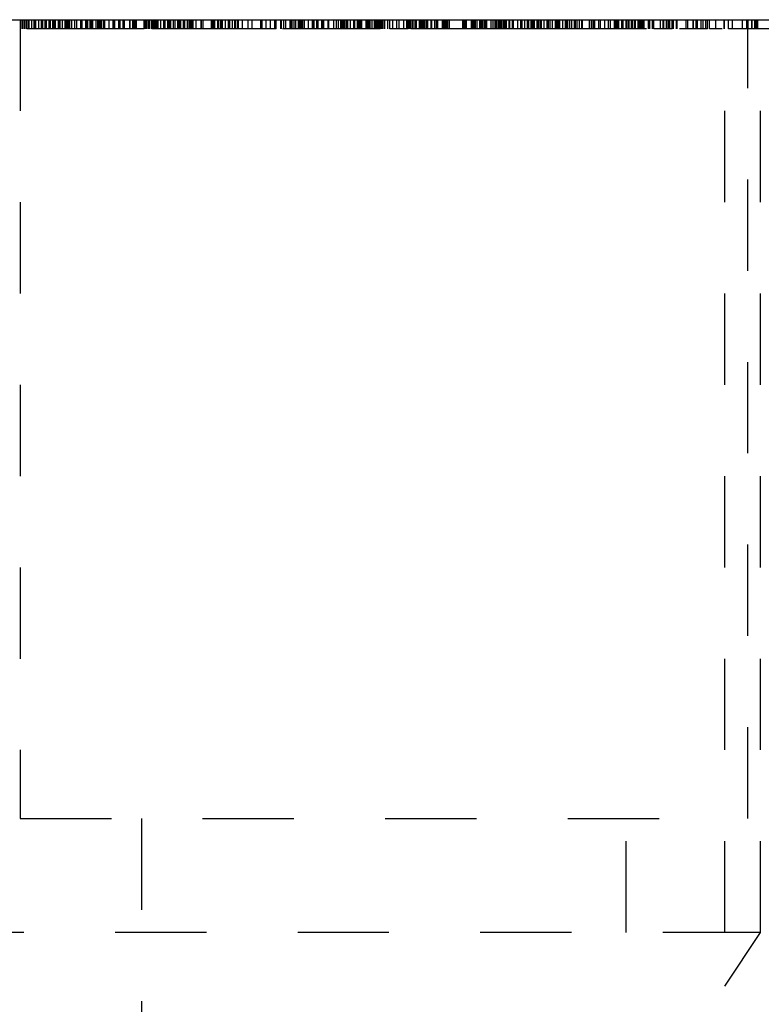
# Model space of a CAD drawing. Header units: inches. Extents: x 1802 to 2468, y -253 to -72.
# Tile 548 of 570: x 2440.869 to 2441.681, y -197.753 to -196.674. Entities that reach past the tile are written whole.
import ezdxf

# ---------------------------------------------------------------- set-up
doc = ezdxf.new("R2010")
doc.units = ezdxf.units.IN
doc.header["$LTSCALE"] = 0.5
doc.header["$MEASUREMENT"] = 0
doc.linetypes.add('HIDDEN', pattern=[0.225, 0.15, -0.075])
doc.layers.add('SID-M-H', color=4, linetype='HIDDEN')
doc.layers.add('SID-M-S', color=105, linetype='Continuous')

msp = doc.modelspace()

# ---------------------------------------------------------------- linework, layer by layer
at = {"layer": 'SID-M-H'}
for p, q in [((2440.86904, -196.67428), (2440.86904, -197.54928)), ((2440.86953, -196.68428), (2440.86953, -196.67428)), ((2440.87142, -196.68428), (2440.87142, -196.67428)), ((2440.8726, -196.68428), (2440.8726, -196.67428)), ((2440.87414, -196.68428), (2440.87414, -196.67428)), ((2440.8759, -196.68428), (2440.8759, -196.67428)), ((2440.87789, -196.68428), (2440.87789, -196.67428)), ((2440.87832, -196.68428), (2440.87832, -196.67428)), ((2440.87876, -196.68428), (2440.87876, -196.67428)), ((2440.87909, -196.68428), (2440.87909, -196.67428)), ((2440.88183, -196.68428), (2440.88183, -196.67428)), ((2440.88433, -196.68428), (2440.88433, -196.67428)), ((2440.88491, -196.68428), (2440.88491, -196.67428)), ((2440.88645, -196.68428), (2440.88645, -196.67428)), ((2440.88953, -196.68428), (2440.88953, -196.67428)), ((2440.8926, -196.68428), (2440.8926, -196.67428)), ((2440.89414, -196.68428), (2440.89414, -196.67428)), ((2440.89659, -196.68428), (2440.89659, -196.67428)), ((2440.89722, -196.68428), (2440.89722, -196.67428)), ((2440.89753, -196.68428), (2440.89753, -196.67428)), ((2440.89784, -196.68428), (2440.89784, -196.67428)), ((2440.90085, -196.68428), (2440.90085, -196.67428)), ((2440.90133, -196.68428), (2440.90133, -196.67428)), ((2440.90183, -196.68428), (2440.90183, -196.67428)), ((2440.90219, -196.68428), (2440.90219, -196.67428)), ((2440.90491, -196.68428), (2440.90491, -196.67428)), ((2440.90645, -196.68428), (2440.90645, -196.67428)), ((2440.90799, -196.68428), (2440.90799, -196.67428)), ((2440.91107, -196.68428), (2440.91107, -196.67428)), ((2440.9126, -196.68428), (2440.9126, -196.67428)), ((2440.91282, -196.68428), (2440.91282, -196.67428)), ((2440.91568, -196.68428), (2440.91568, -196.67428)), ((2440.91859, -196.68428), (2440.91859, -196.67428)), ((2440.91876, -196.68428), (2440.91876, -196.67428)), ((2440.91948, -196.68428), (2440.91948, -196.67428)), ((2440.92003, -196.68428), (2440.92003, -196.67428)), ((2440.92014, -196.68428), (2440.92014, -196.67428)), ((2440.92051, -196.68428), (2440.92051, -196.67428)), ((2440.92058, -196.68428), (2440.92058, -196.67428)), ((2440.92183, -196.68428), (2440.92183, -196.67428)), ((2440.92251, -196.68428), (2440.92251, -196.67428)), ((2440.92294, -196.68428), (2440.92294, -196.67428)), ((2440.92334, -196.68428), (2440.92334, -196.67428)), ((2440.92371, -196.68428), (2440.92371, -196.67428)), ((2440.92568, -196.68428), (2440.92568, -196.67428)), ((2440.92895, -196.68428), (2440.92895, -196.67428)), ((2440.93121, -196.68428), (2440.93121, -196.67428)), ((2440.93568, -196.68428), (2440.93568, -196.67428)), ((2440.93722, -196.68428), (2440.93722, -196.67428)), ((2440.94107, -196.68428), (2440.94107, -196.67428)), ((2440.94159, -196.68428), (2440.94159, -196.67428)), ((2440.94183, -196.68428), (2440.94183, -196.67428)), ((2440.94203, -196.68428), (2440.94203, -196.67428)), ((2440.94215, -196.68428), (2440.94215, -196.67428)), ((2440.94337, -196.68428), (2440.94337, -196.67428)), ((2440.9434, -196.68428), (2440.9434, -196.67428)), ((2440.94595, -196.68428), (2440.94595, -196.67428)), ((2440.94645, -196.68428), (2440.94645, -196.67428)), ((2440.94799, -196.68428), (2440.94799, -196.67428)), ((2440.94888, -196.68428), (2440.94888, -196.67428)), ((2440.95239, -196.68428), (2440.95239, -196.67428)), ((2440.95414, -196.68428), (2440.95414, -196.67428)), ((2440.95568, -196.68428), (2440.95568, -196.67428)), ((2440.9558, -196.68428), (2440.9558, -196.67428)), ((2440.95722, -196.68428), (2440.95722, -196.67428)), ((2440.95808, -196.68428), (2440.95808, -196.67428)), ((2440.9603, -196.68428), (2440.9603, -196.67428)), ((2440.96156, -196.68428), (2440.96156, -196.67428)), ((2440.96183, -196.68428), (2440.96183, -196.67428)), ((2440.96645, -196.68428), (2440.96645, -196.67428)), ((2440.97107, -196.68428), (2440.97107, -196.67428)), ((2440.97142, -196.68428), (2440.97142, -196.67428)), ((2440.9726, -196.68428), (2440.9726, -196.67428)), ((2440.97296, -196.68428), (2440.97296, -196.67428)), ((2440.97722, -196.68428), (2440.97722, -196.67428)), ((2440.97876, -196.68428), (2440.97876, -196.67428)), ((2440.98183, -196.68428), (2440.98183, -196.67428)), ((2440.98337, -196.68428), (2440.98337, -196.67428)), ((2440.98937, -196.68428), (2440.98937, -196.67428)), ((2440.98953, -196.68428), (2440.98953, -196.67428)), ((2440.9926, -196.68428), (2440.9926, -196.67428)), ((2440.99376, -196.68428), (2440.99376, -196.67428)), ((2440.99414, -196.68428), (2440.99414, -196.67428)), ((2440.9953, -196.68428), (2440.9953, -196.67428)), ((2440.99628, -196.68428), (2440.99628, -196.67428)), ((2440.99645, -196.68428), (2440.99645, -196.67428)), ((2441.00491, -196.68428), (2441.00491, -196.67428)), ((2441.00645, -196.68428), (2441.00645, -196.67428)), ((2441.00732, -196.68428), (2441.00732, -196.67428)), ((2441.00756, -196.68428), (2441.00756, -196.67428)), ((2441.00792, -196.68428), (2441.00792, -196.67428)), ((2441.00953, -196.68428), (2441.00953, -196.67428)), ((2441.01008, -196.68428), (2441.01008, -196.67428)), ((2441.01102, -196.68428), (2441.01102, -196.67428)), ((2441.0132, -196.68428), (2441.0132, -196.67428)), ((2441.01332, -196.68428), (2441.01332, -196.67428)), ((2441.01376, -196.68428), (2441.01376, -196.67428)), ((2441.01393, -196.68428), (2441.01393, -196.67428)), ((2441.01402, -196.68428), (2441.01402, -196.67428)), ((2441.01568, -196.68428), (2441.01568, -196.67428)), ((2441.01645, -196.68428), (2441.01645, -196.67428)), ((2441.01722, -196.68428), (2441.01722, -196.67428)), ((2441.01876, -196.68428), (2441.01876, -196.67428)), ((2441.0203, -196.68428), (2441.0203, -196.67428)), ((2441.02337, -196.68428), (2441.02337, -196.67428)), ((2441.02645, -196.68428), (2441.02645, -196.67428)), ((2441.02759, -196.68428), (2441.02759, -196.67428)), ((2441.02799, -196.68428), (2441.02799, -196.67428)), ((2441.03095, -196.68428), (2441.03095, -196.67428)), ((2441.03138, -196.68428), (2441.03138, -196.67428)), ((2441.03183, -196.68428), (2441.03183, -196.67428)), ((2441.03294, -196.68428), (2441.03294, -196.67428)), ((2441.03414, -196.68428), (2441.03414, -196.67428)), ((2441.03722, -196.68428), (2441.03722, -196.67428)), ((2441.03876, -196.68428), (2441.03876, -196.67428)), ((2441.04183, -196.68428), (2441.04183, -196.67428)), ((2441.04337, -196.68428), (2441.04337, -196.67428)), ((2441.04491, -196.68428), (2441.04491, -196.67428)), ((2441.04506, -196.68428), (2441.04506, -196.67428)), ((2441.04799, -196.68428), (2441.04799, -196.67428)), ((2441.04953, -196.68428), (2441.04953, -196.67428)), ((2441.0526, -196.68428), (2441.0526, -196.67428)), ((2441.05414, -196.68428), (2441.05414, -196.67428)), ((2441.05459, -196.68428), (2441.05459, -196.67428)), ((2441.05568, -196.68428), (2441.05568, -196.67428)), ((2441.0558, -196.68428), (2441.0558, -196.67428)), ((2441.05616, -196.68428), (2441.05616, -196.67428)), ((2441.05772, -196.68428), (2441.05772, -196.67428)), ((2441.05876, -196.68428), (2441.05876, -196.67428)), ((2441.06183, -196.68428), (2441.06183, -196.67428)), ((2441.06722, -196.68428), (2441.06722, -196.67428)), ((2441.06794, -196.68428), (2441.06794, -196.67428)), ((2441.06948, -196.68428), (2441.06948, -196.67428)), ((2441.06953, -196.68428), (2441.06953, -196.67428)), ((2441.07876, -196.68428), (2441.07876, -196.67428)), ((2441.07953, -196.68428), (2441.07953, -196.67428)), ((2441.08006, -196.68428), (2441.08006, -196.67428)), ((2441.08049, -196.68428), (2441.08049, -196.67428)), ((2441.08191, -196.68428), (2441.08191, -196.67428)), ((2441.08195, -196.68428), (2441.08195, -196.67428)), ((2441.08232, -196.68428), (2441.08232, -196.67428)), ((2441.08568, -196.68428), (2441.08568, -196.67428)), ((2441.08621, -196.68428), (2441.08621, -196.67428)), ((2441.08645, -196.68428), (2441.08645, -196.67428)), ((2441.08664, -196.68428), (2441.08664, -196.67428)), ((2441.08876, -196.68428), (2441.08876, -196.67428)), ((2441.08937, -196.68428), (2441.08937, -196.67428)), ((2441.09082, -196.68428), (2441.09082, -196.67428)), ((2441.09414, -196.68428), (2441.09414, -196.67428)), ((2441.09722, -196.68428), (2441.09722, -196.67428)), ((2441.09876, -196.68428), (2441.09876, -196.67428)), ((2441.10183, -196.68428), (2441.10183, -196.67428)), ((2441.10423, -196.68428), (2441.10423, -196.67428)), ((2441.10491, -196.68428), (2441.10491, -196.67428)), ((2441.10722, -196.68428), (2441.10722, -196.67428)), ((2441.10732, -196.68428), (2441.10732, -196.67428)), ((2441.10775, -196.68428), (2441.10775, -196.67428)), ((2441.10799, -196.68428), (2441.10799, -196.67428)), ((2441.10806, -196.68428), (2441.10806, -196.67428)), ((2441.10818, -196.68428), (2441.10818, -196.67428)), ((2441.1126, -196.68428), (2441.1126, -196.67428)), ((2441.11876, -196.68428), (2441.11876, -196.67428)), ((2441.12337, -196.68428), (2441.12337, -196.67428)), ((2441.1326, -196.68428), (2441.1326, -196.67428)), ((2441.13414, -196.68428), (2441.13414, -196.67428)), ((2441.13876, -196.68428), (2441.13876, -196.67428)), ((2441.14337, -196.68428), (2441.14337, -196.67428)), ((2441.14811, -196.68428), (2441.14811, -196.67428)), ((2441.14847, -196.68428), (2441.14847, -196.67428)), ((2441.14953, -196.68428), (2441.14953, -196.67428)), ((2441.15471, -196.68428), (2441.15471, -196.67428)), ((2441.1553, -196.68428), (2441.1553, -196.67428)), ((2441.15784, -196.68428), (2441.15784, -196.67428)), ((2441.1603, -196.68428), (2441.1603, -196.67428)), ((2441.16491, -196.68428), (2441.16491, -196.67428)), ((2441.16645, -196.68428), (2441.16645, -196.67428)), ((2441.16799, -196.68428), (2441.16799, -196.67428)), ((2441.17025, -196.68428), (2441.17025, -196.67428)), ((2441.17107, -196.68428), (2441.17107, -196.67428)), ((2441.17414, -196.68428), (2441.17414, -196.67428)), ((2441.17421, -196.68428), (2441.17421, -196.67428)), ((2441.17568, -196.68428), (2441.17568, -196.67428)), ((2441.17722, -196.68428), (2441.17722, -196.67428)), ((2441.17876, -196.68428), (2441.17876, -196.67428)), ((2441.18046, -196.68428), (2441.18046, -196.67428)), ((2441.18491, -196.68428), (2441.18491, -196.67428)), ((2441.18937, -196.68428), (2441.18937, -196.67428)), ((2441.18953, -196.68428), (2441.18953, -196.67428)), ((2441.19107, -196.68428), (2441.19107, -196.67428)), ((2441.19414, -196.68428), (2441.19414, -196.67428)), ((2441.19568, -196.68428), (2441.19568, -196.67428)), ((2441.19965, -196.68428), (2441.19965, -196.67428)), ((2441.20032, -196.68428), (2441.20032, -196.67428)), ((2441.20051, -196.68428), (2441.20051, -196.67428)), ((2441.20063, -196.68428), (2441.20063, -196.67428)), ((2441.20078, -196.68428), (2441.20078, -196.67428)), ((2441.20183, -196.68428), (2441.20183, -196.67428)), ((2441.20645, -196.68428), (2441.20645, -196.67428)), ((2441.20732, -196.68428), (2441.20732, -196.67428)), ((2441.2126, -196.68428), (2441.2126, -196.67428)), ((2441.21568, -196.68428), (2441.21568, -196.67428)), ((2441.21784, -196.68428), (2441.21784, -196.67428)), ((2441.2203, -196.68428), (2441.2203, -196.67428)), ((2441.22167, -196.68428), (2441.22167, -196.67428)), ((2441.22337, -196.68428), (2441.22337, -196.67428)), ((2441.22491, -196.68428), (2441.22491, -196.67428)), ((2441.22645, -196.68428), (2441.22645, -196.67428)), ((2441.22799, -196.68428), (2441.22799, -196.67428)), ((2441.23107, -196.68428), (2441.23107, -196.67428)), ((2441.23467, -196.68428), (2441.23467, -196.67428)), ((2441.23568, -196.68428), (2441.23568, -196.67428)), ((2441.23859, -196.68428), (2441.23859, -196.67428)), ((2441.23876, -196.68428), (2441.23876, -196.67428)), ((2441.23948, -196.68428), (2441.23948, -196.67428)), ((2441.24003, -196.68428), (2441.24003, -196.67428)), ((2441.2403, -196.68428), (2441.2403, -196.67428)), ((2441.24058, -196.68428), (2441.24058, -196.67428)), ((2441.24183, -196.68428), (2441.24183, -196.67428)), ((2441.24322, -196.68428), (2441.24322, -196.67428)), ((2441.24799, -196.68428), (2441.24799, -196.67428)), ((2441.24953, -196.68428), (2441.24953, -196.67428)), ((2441.25121, -196.68428), (2441.25121, -196.67428)), ((2441.2526, -196.68428), (2441.2526, -196.67428)), ((2441.25455, -196.68428), (2441.25455, -196.67428)), ((2441.25722, -196.68428), (2441.25722, -196.67428)), ((2441.25784, -196.68428), (2441.25784, -196.67428)), ((2441.25876, -196.68428), (2441.25876, -196.67428)), ((2441.2603, -196.68428), (2441.2603, -196.67428)), ((2441.26102, -196.68428), (2441.26102, -196.67428)), ((2441.26116, -196.68428), (2441.26116, -196.67428)), ((2441.26183, -196.68428), (2441.26183, -196.67428)), ((2441.2627, -196.68428), (2441.2627, -196.67428)), ((2441.26337, -196.68428), (2441.26337, -196.67428)), ((2441.2634, -196.68428), (2441.2634, -196.67428)), ((2441.2646, -196.68428), (2441.2646, -196.67428)), ((2441.26522, -196.68428), (2441.26522, -196.67428)), ((2441.26645, -196.68428), (2441.26645, -196.67428)), ((2441.26674, -196.68428), (2441.26674, -196.67428)), ((2441.26869, -196.68428), (2441.26869, -196.67428)), ((2441.27183, -196.68428), (2441.27183, -196.67428)), ((2441.27414, -196.68428), (2441.27414, -196.67428)), ((2441.27722, -196.68428), (2441.27722, -196.67428)), ((2441.28183, -196.68428), (2441.28183, -196.67428)), ((2441.28414, -196.68428), (2441.28414, -196.67428)), ((2441.28953, -196.68428), (2441.28953, -196.67428)), ((2441.2926, -196.68428), (2441.2926, -196.67428)), ((2441.29414, -196.68428), (2441.29414, -196.67428)), ((2441.29568, -196.68428), (2441.29568, -196.67428)), ((2441.29722, -196.68428), (2441.29722, -196.67428)), ((2441.29876, -196.68428), (2441.29876, -196.67428)), ((2441.29948, -196.68428), (2441.29948, -196.67428)), ((2441.29953, -196.68428), (2441.29953, -196.67428)), ((2441.30183, -196.68428), (2441.30183, -196.67428)), ((2441.30337, -196.68428), (2441.30337, -196.67428)), ((2441.30645, -196.68428), (2441.30645, -196.67428)), ((2441.30799, -196.68428), (2441.30799, -196.67428)), ((2441.30953, -196.68428), (2441.30953, -196.67428)), ((2441.31107, -196.68428), (2441.31107, -196.67428)), ((2441.31217, -196.68428), (2441.31217, -196.67428)), ((2441.31253, -196.68428), (2441.31253, -196.67428)), ((2441.31277, -196.68428), (2441.31277, -196.67428)), ((2441.3147, -196.68428), (2441.3147, -196.67428)), ((2441.31563, -196.68428), (2441.31563, -196.67428)), ((2441.31942, -196.68428), (2441.31942, -196.67428)), ((2441.31998, -196.68428), (2441.31998, -196.67428)), ((2441.32006, -196.68428), (2441.32006, -196.67428)), ((2441.32022, -196.68428), (2441.32022, -196.67428)), ((2441.32337, -196.68428), (2441.32337, -196.67428)), ((2441.32532, -196.68428), (2441.32532, -196.67428)), ((2441.32645, -196.68428), (2441.32645, -196.67428)), ((2441.33179, -196.68428), (2441.33179, -196.67428)), ((2441.33263, -196.68428), (2441.33263, -196.67428)), ((2441.33282, -196.68428), (2441.33282, -196.67428)), ((2441.33294, -196.68428), (2441.33294, -196.67428)), ((2441.33308, -196.68428), (2441.33308, -196.67428)), ((2441.3345, -196.68428), (2441.3345, -196.67428)), ((2441.33537, -196.68428), (2441.33537, -196.67428)), ((2441.33599, -196.68428), (2441.33599, -196.67428)), ((2441.33751, -196.68428), (2441.33751, -196.67428)), ((2441.33945, -196.68428), (2441.33945, -196.67428)), ((2441.35397, -196.68428), (2441.35397, -196.67428)), ((2441.3553, -196.68428), (2441.3553, -196.67428)), ((2441.35683, -196.68428), (2441.35683, -196.67428)), ((2441.35722, -196.68428), (2441.35722, -196.67428)), ((2441.35799, -196.68428), (2441.35799, -196.67428)), ((2441.36337, -196.68428), (2441.36337, -196.67428)), ((2441.36484, -196.68428), (2441.36484, -196.67428)), ((2441.36491, -196.68428), (2441.36491, -196.67428)), ((2441.36645, -196.68428), (2441.36645, -196.67428)), ((2441.36698, -196.68428), (2441.36698, -196.67428)), ((2441.36799, -196.68428), (2441.36799, -196.67428)), ((2441.36953, -196.68428), (2441.36953, -196.67428)), ((2441.3726, -196.68428), (2441.3726, -196.67428)), ((2441.37414, -196.68428), (2441.37414, -196.67428)), ((2441.37568, -196.68428), (2441.37568, -196.67428)), ((2441.37722, -196.68428), (2441.37722, -196.67428)), ((2441.37876, -196.68428), (2441.37876, -196.67428)), ((2441.37911, -196.68428), (2441.37911, -196.67428)), ((2441.3803, -196.68428), (2441.3803, -196.67428)), ((2441.38491, -196.68428), (2441.38491, -196.67428)), ((2441.38508, -196.68428), (2441.38508, -196.67428)), ((2441.38707, -196.68428), (2441.38707, -196.67428)), ((2441.38953, -196.68428), (2441.38953, -196.67428)), ((2441.3903, -196.68428), (2441.3903, -196.67428)), ((2441.39107, -196.68428), (2441.39107, -196.67428)), ((2441.39292, -196.68428), (2441.39292, -196.67428)), ((2441.39337, -196.68428), (2441.39337, -196.67428)), ((2441.39448, -196.68428), (2441.39448, -196.67428)), ((2441.39568, -196.68428), (2441.39568, -196.67428)), ((2441.39706, -196.68428), (2441.39706, -196.67428)), ((2441.39876, -196.68428), (2441.39876, -196.67428)), ((2441.4003, -196.68428), (2441.4003, -196.67428)), ((2441.40183, -196.68428), (2441.40183, -196.67428)), ((2441.40494, -196.68428), (2441.40494, -196.67428)), ((2441.40513, -196.68428), (2441.40513, -196.67428)), ((2441.40525, -196.68428), (2441.40525, -196.67428)), ((2441.40539, -196.68428), (2441.40539, -196.67428)), ((2441.40859, -196.68428), (2441.40859, -196.67428)), ((2441.40953, -196.68428), (2441.40953, -196.67428)), ((2441.41414, -196.68428), (2441.41414, -196.67428)), ((2441.41757, -196.68428), (2441.41757, -196.67428)), ((2441.419, -196.68428), (2441.419, -196.67428)), ((2441.42183, -196.68428), (2441.42183, -196.67428)), ((2441.42491, -196.68428), (2441.42491, -196.67428)), ((2441.42527, -196.68428), (2441.42527, -196.67428)), ((2441.42551, -196.68428), (2441.42551, -196.67428)), ((2441.42563, -196.68428), (2441.42563, -196.67428)), ((2441.42607, -196.68428), (2441.42607, -196.67428)), ((2441.42623, -196.68428), (2441.42623, -196.67428)), ((2441.42628, -196.68428), (2441.42628, -196.67428)), ((2441.42633, -196.68428), (2441.42633, -196.67428)), ((2441.42876, -196.68428), (2441.42876, -196.67428)), ((2441.42948, -196.68428), (2441.42948, -196.67428)), ((2441.42953, -196.68428), (2441.42953, -196.67428)), ((2441.42965, -196.68428), (2441.42965, -196.67428)), ((2441.43001, -196.68428), (2441.43001, -196.67428)), ((2441.43102, -196.68428), (2441.43102, -196.67428)), ((2441.4326, -196.68428), (2441.4326, -196.67428)), ((2441.43525, -196.68428), (2441.43525, -196.67428)), ((2441.43568, -196.68428), (2441.43568, -196.67428)), ((2441.43722, -196.68428), (2441.43722, -196.67428)), ((2441.43893, -196.68428), (2441.43893, -196.67428)), ((2441.43929, -196.68428), (2441.43929, -196.67428)), ((2441.4403, -196.68428), (2441.4403, -196.67428)), ((2441.44325, -196.68428), (2441.44325, -196.67428)), ((2441.44645, -196.68428), (2441.44645, -196.67428)), ((2441.44662, -196.68428), (2441.44662, -196.67428)), ((2441.44765, -196.68428), (2441.44765, -196.67428)), ((2441.44799, -196.68428), (2441.44799, -196.67428)), ((2441.44953, -196.68428), (2441.44953, -196.67428)), ((2441.45236, -196.68428), (2441.45236, -196.67428)), ((2441.45568, -196.68428), (2441.45568, -196.67428)), ((2441.45575, -196.68428), (2441.45575, -196.67428)), ((2441.45722, -196.68428), (2441.45722, -196.67428)), ((2441.45736, -196.68428), (2441.45736, -196.67428)), ((2441.45782, -196.68428), (2441.45782, -196.67428)), ((2441.45818, -196.68428), (2441.45818, -196.67428)), ((2441.45876, -196.68428), (2441.45876, -196.67428)), ((2441.46008, -196.68428), (2441.46008, -196.67428)), ((2441.4603, -196.68428), (2441.4603, -196.67428)), ((2441.46337, -196.68428), (2441.46337, -196.67428)), ((2441.46645, -196.68428), (2441.46645, -196.67428)), ((2441.46799, -196.68428), (2441.46799, -196.67428)), ((2441.46914, -196.68428), (2441.46914, -196.67428)), ((2441.47107, -196.68428), (2441.47107, -196.67428)), ((2441.47358, -196.68428), (2441.47358, -196.67428)), ((2441.47645, -196.68428), (2441.47645, -196.67428)), ((2441.47698, -196.68428), (2441.47698, -196.67428)), ((2441.47722, -196.68428), (2441.47722, -196.67428)), ((2441.47741, -196.68428), (2441.47741, -196.67428)), ((2441.47936, -196.68428), (2441.47936, -196.67428)), ((2441.48183, -196.68428), (2441.48183, -196.67428)), ((2441.48424, -196.68428), (2441.48424, -196.67428)), ((2441.48491, -196.68428), (2441.48491, -196.67428)), ((2441.4926, -196.68428), (2441.4926, -196.67428)), ((2441.49494, -196.68428), (2441.49494, -196.67428)), ((2441.49568, -196.68428), (2441.49568, -196.67428)), ((2441.49734, -196.68428), (2441.49734, -196.67428)), ((2441.4977, -196.68428), (2441.4977, -196.67428)), ((2441.49876, -196.68428), (2441.49876, -196.67428)), ((2441.50292, -196.68428), (2441.50292, -196.67428)), ((2441.50491, -196.68428), (2441.50491, -196.67428)), ((2441.50953, -196.68428), (2441.50953, -196.67428)), ((2441.51349, -196.68428), (2441.51349, -196.67428)), ((2441.51568, -196.68428), (2441.51568, -196.67428)), ((2441.5203, -196.68428), (2441.5203, -196.67428)), ((2441.52042, -196.68428), (2441.52042, -196.67428)), ((2441.52097, -196.68428), (2441.52097, -196.67428)), ((2441.52183, -196.68428), (2441.52183, -196.67428)), ((2441.52186, -196.68428), (2441.52186, -196.67428)), ((2441.52195, -196.68428), (2441.52195, -196.67428)), ((2441.52232, -196.68428), (2441.52232, -196.67428)), ((2441.52345, -196.68428), (2441.52345, -196.67428)), ((2441.52376, -196.68428), (2441.52376, -196.67428)), ((2441.52491, -196.68428), (2441.52491, -196.67428)), ((2441.52799, -196.68428), (2441.52799, -196.67428)), ((2441.52953, -196.68428), (2441.52953, -196.67428)), ((2441.52955, -196.68428), (2441.52955, -196.67428)), ((2441.53294, -196.68428), (2441.53294, -196.67428)), ((2441.53414, -196.68428), (2441.53414, -196.67428)), ((2441.53568, -196.68428), (2441.53568, -196.67428)), ((2441.53609, -196.68428), (2441.53609, -196.67428)), ((2441.53876, -196.68428), (2441.53876, -196.67428)), ((2441.5403, -196.68428), (2441.5403, -196.67428)), ((2441.54256, -196.68428), (2441.54256, -196.67428)), ((2441.54322, -196.68428), (2441.54322, -196.67428)), ((2441.54614, -196.68428), (2441.54614, -196.67428)), ((2441.54645, -196.68428), (2441.54645, -196.67428)), ((2441.54676, -196.68428), (2441.54676, -196.67428)), ((2441.54806, -196.68428), (2441.54806, -196.67428)), ((2441.54828, -196.68428), (2441.54828, -196.67428)), ((2441.54953, -196.68428), (2441.54953, -196.67428)), ((2441.55022, -196.68428), (2441.55022, -196.67428)), ((2441.55091, -196.68428), (2441.55091, -196.67428)), ((2441.55107, -196.68428), (2441.55107, -196.67428)), ((2441.5526, -196.68428), (2441.5526, -196.67428)), ((2441.55722, -196.68428), (2441.55722, -196.67428)), ((2441.55876, -196.68428), (2441.55876, -196.67428)), ((2441.56183, -196.68428), (2441.56183, -196.67428)), ((2441.56337, -196.68428), (2441.56337, -196.67428)), ((2441.57068, -196.68428), (2441.57068, -196.67428)), ((2441.57337, -196.68428), (2441.57337, -196.67428)), ((2441.57414, -196.68428), (2441.57414, -196.67428)), ((2441.57722, -196.68428), (2441.57722, -196.67428)), ((2441.57876, -196.68428), (2441.57876, -196.67428)), ((2441.58042, -196.68428), (2441.58042, -196.67428)), ((2441.58078, -196.68428), (2441.58078, -196.67428)), ((2441.58337, -196.68428), (2441.58337, -196.67428)), ((2441.58491, -196.68428), (2441.58491, -196.67428)), ((2441.58799, -196.68428), (2441.58799, -196.67428)), ((2441.58876, -196.68428), (2441.58876, -196.67428)), ((2441.59876, -196.68428), (2441.59876, -196.67428)), ((2441.6003, -196.68428), (2441.6003, -196.67428)), ((2441.60645, -196.68428), (2441.60645, -196.67428)), ((2441.60652, -196.68428), (2441.60652, -196.67428)), ((2441.60953, -196.68428), (2441.60953, -196.67428)), ((2441.61107, -196.68428), (2441.61107, -196.67428)), ((2441.61503, -196.68428), (2441.61503, -196.67428)), ((2441.61722, -196.68428), (2441.61722, -196.67428)), ((2441.6203, -196.68428), (2441.6203, -196.67428)), ((2441.62183, -196.68428), (2441.62183, -196.67428)), ((2441.62424, -196.68428), (2441.62424, -196.67428)), ((2441.63107, -196.68428), (2441.63107, -196.67428)), ((2441.64042, -196.68428), (2441.64042, -196.67428)), ((2441.64078, -196.68428), (2441.64078, -196.67428)), ((2441.64099, -198.67428), (2441.64099, -196.67428)), ((2441.64491, -196.68428), (2441.64491, -196.67428)), ((2441.64953, -196.68428), (2441.64953, -196.67428)), ((2441.6603, -196.68428), (2441.6603, -196.67428)), ((2441.66491, -196.68428), (2441.66491, -196.67428)), ((2441.66604, -197.54928), (2441.66604, -196.67428)), ((2441.66652, -196.68428), (2441.66652, -196.67428)), ((2441.67061, -196.68428), (2441.67061, -196.67428)), ((2441.67107, -196.68428), (2441.67107, -196.67428)), ((2441.67371, -196.68428), (2441.67371, -196.67428)), ((2441.67407, -196.68428), (2441.67407, -196.67428)), ((2441.67568, -196.68428), (2441.67568, -196.67428)), ((2441.67623, -196.68428), (2441.67623, -196.67428)), ((2441.67717, -196.68428), (2441.67717, -196.67428)), ((2441.68004, -197.67428), (2441.68004, -196.67428)), ((2440.88645, -196.68428), (2440.87642, -196.68428)), ((2441.16645, -196.68428), (2441.15642, -196.68428)), ((2441.17414, -196.68428), (2441.16645, -196.68428)), ((2441.23107, -196.68428), (2441.17414, -196.68428)), ((2441.25722, -196.68428), (2441.23107, -196.68428)), ((2441.26337, -196.68428), (2441.25722, -196.68428)), ((2441.30799, -196.68428), (2441.29722, -196.68428)), ((2441.38707, -196.68428), (2441.30799, -196.68428)), ((2441.38953, -196.68428), (2441.38707, -196.68428)), ((2441.43722, -196.68428), (2441.38953, -196.68428)), ((2441.50491, -196.68428), (2441.4843, -196.68428)), ((2441.5526, -196.68428), (2441.54719, -196.68428)), ((2441.60645, -196.68428), (2441.59989, -196.68428)), ((2441.63802, -196.68428), (2441.62424, -196.68428)), ((2441.72645, -196.68428), (2441.64491, -196.68428)), ((2440.86904, -197.54928), (2441.66604, -197.54928)), ((2441.00204, -197.54928), (2441.00204, -198.67428)), ((2441.53304, -198.67428), (2441.53304, -197.54928)), ((2441.64099, -197.73286), (2441.68004, -197.67428)), ((2441.68004, -197.67428), (2441.67312, -197.67428))]:
    msp.add_line(p, q, dxfattribs=at)
for points, knots in [([(2440.94203, -196.68428), (2440.93985, -196.68428), (2440.93557, -196.68428), (2440.92927, -196.68428), (2440.92323, -196.68428), (2440.91745, -196.68428), (2440.91194, -196.68428), (2440.90667, -196.68428), (2440.90169, -196.68428), (2440.89701, -196.68428), (2440.89273, -196.68428), (2440.889, -196.68428), (2440.88584, -196.68428), (2440.88326, -196.68428), (2440.88121, -196.68428), (2440.87982, -196.68428), (2440.87891, -196.68428), (2440.87881, -196.68428), (2440.87876, -196.68428)], [0, 0, 0, 0, 0.0658189, 0.1297465, 0.192072, 0.2534594, 0.3145696, 0.3762799, 0.4390257, 0.503267, 0.5674928, 0.6297048, 0.6909996, 0.7514517, 0.8120044, 0.8731497, 0.9356355, 1, 1, 1, 1]), ([(2441.00491, -196.68428), (2441.00486, -196.68428), (2441.00475, -196.68428), (2441.00386, -196.68428), (2441.00245, -196.68428), (2441.00044, -196.68428), (2440.99786, -196.68428), (2440.99468, -196.68428), (2440.99094, -196.68428), (2440.98668, -196.68428), (2440.98204, -196.68428), (2440.97706, -196.68428), (2440.97186, -196.68428), (2440.96636, -196.68428), (2440.96065, -196.68428), (2440.95466, -196.68428), (2440.94843, -196.68428), (2440.94419, -196.68428), (2440.94203, -196.68428)], [0, 0, 0, 0, 0.0652265, 0.128569, 0.1903204, 0.251378, 0.3123875, 0.3737887, 0.4364312, 0.5005668, 0.5646868, 0.6271355, 0.6884554, 0.7492457, 0.8101552, 0.8716709, 0.9347735, 1, 1, 1, 1]), ([(2441.04506, -196.68428), (2441.0441, -196.68428), (2441.0422, -196.68428), (2441.03895, -196.68428), (2441.03539, -196.68428), (2441.03152, -196.68428), (2441.02736, -196.68428), (2441.0229, -196.68428), (2441.01815, -196.68428), (2441.01488, -196.68428), (2441.0132, -196.68428)], [0, 0, 0, 0, 0.11928345, 0.23709288, 0.35479604, 0.4745763, 0.59746007, 0.72492615, 0.8588832, 1, 1, 1, 1]), ([(2441.08664, -196.68428), (2441.08447, -196.68428), (2441.08018, -196.68428), (2441.07389, -196.68428), (2441.06784, -196.68428), (2441.06207, -196.68428), (2441.05655, -196.68428), (2441.05129, -196.68428), (2441.0463, -196.68428), (2441.04163, -196.68428), (2441.03735, -196.68428), (2441.03362, -196.68428), (2441.03046, -196.68428), (2441.02787, -196.68428), (2441.02583, -196.68428), (2441.02443, -196.68428), (2441.02353, -196.68428), (2441.02343, -196.68428), (2441.02337, -196.68428)], [0, 0, 0, 0, 0.0658189, 0.1297465, 0.192072, 0.2534594, 0.3145696, 0.3762799, 0.4390257, 0.503267, 0.5674928, 0.6297048, 0.6909996, 0.7514517, 0.8120044, 0.8731497, 0.9356355, 1, 1, 1, 1]), ([(2441.08725, -196.68428), (2441.08519, -196.68428), (2441.07784, -196.68428), (2441.07254, -196.68428), (2441.06873, -196.68428)], [0, 0, 0, 0, 0.2807323, 1, 1, 1, 1]), ([(2441.14953, -196.68428), (2441.14947, -196.68428), (2441.14937, -196.68428), (2441.14847, -196.68428), (2441.14706, -196.68428), (2441.14506, -196.68428), (2441.14248, -196.68428), (2441.1393, -196.68428), (2441.13556, -196.68428), (2441.1313, -196.68428), (2441.12666, -196.68428), (2441.12168, -196.68428), (2441.11647, -196.68428), (2441.11098, -196.68428), (2441.10526, -196.68428), (2441.09928, -196.68428), (2441.09305, -196.68428), (2441.0888, -196.68428), (2441.08664, -196.68428)], [0, 0, 0, 0, 0.0652265, 0.128569, 0.1903204, 0.251378, 0.3123875, 0.3737887, 0.4364312, 0.5005668, 0.5646868, 0.6271355, 0.6884554, 0.7492457, 0.8101552, 0.8716709, 0.9347735, 1, 1, 1, 1]), ([(2441.28414, -196.68428), (2441.28347, -196.68428), (2441.28217, -196.68428), (2441.28029, -196.68428), (2441.27856, -196.68428), (2441.27702, -196.68428), (2441.27577, -196.68428), (2441.27482, -196.68428), (2441.27425, -196.68428), (2441.27418, -196.68428), (2441.27414, -196.68428)], [0, 0, 0, 0, 0.1277566, 0.2494144, 0.3727965, 0.5001113, 0.6286099, 0.7506434, 0.8737684, 1, 1, 1, 1]), ([(2441.29414, -196.68428), (2441.2941, -196.68428), (2441.29402, -196.68428), (2441.2935, -196.68428), (2441.29251, -196.68428), (2441.29126, -196.68428), (2441.28973, -196.68428), (2441.28801, -196.68428), (2441.28612, -196.68428), (2441.28481, -196.68428), (2441.28414, -196.68428)], [0, 0, 0, 0, 0.1261777, 0.2488206, 0.37154, 0.4999837, 0.6272442, 0.7492255, 0.872298, 1, 1, 1, 1]), ([(2441.47741, -196.68428), (2441.47524, -196.68428), (2441.47095, -196.68428), (2441.46466, -196.68428), (2441.45861, -196.68428), (2441.45284, -196.68428), (2441.44732, -196.68428), (2441.44206, -196.68428), (2441.43707, -196.68428), (2441.4324, -196.68428), (2441.42812, -196.68428), (2441.42439, -196.68428), (2441.42123, -196.68428), (2441.41864, -196.68428), (2441.4166, -196.68428), (2441.4152, -196.68428), (2441.4143, -196.68428), (2441.4142, -196.68428), (2441.41414, -196.68428)], [0, 0, 0, 0, 0.0658189, 0.1297465, 0.192072, 0.2534594, 0.3145696, 0.3762799, 0.4390257, 0.503267, 0.5674928, 0.6297048, 0.6909996, 0.7514517, 0.8120044, 0.8731497, 0.9356355, 1, 1, 1, 1]), ([(2441.5403, -196.68428), (2441.54024, -196.68428), (2441.54014, -196.68428), (2441.53924, -196.68428), (2441.53783, -196.68428), (2441.53582, -196.68428), (2441.53325, -196.68428), (2441.53007, -196.68428), (2441.52633, -196.68428), (2441.52207, -196.68428), (2441.51743, -196.68428), (2441.51245, -196.68428), (2441.50724, -196.68428), (2441.50175, -196.68428), (2441.49603, -196.68428), (2441.49005, -196.68428), (2441.48382, -196.68428), (2441.47957, -196.68428), (2441.47741, -196.68428)], [0, 0, 0, 0, 0.0652265, 0.128569, 0.1903204, 0.251378, 0.3123875, 0.3737887, 0.4364312, 0.5005668, 0.5646868, 0.6271355, 0.6884554, 0.7492457, 0.8101552, 0.8716709, 0.9347735, 1, 1, 1, 1]), ([(2441.55535, -196.68428), (2441.55246, -196.68428), (2441.53992, -196.68428), (2441.54013, -196.68428), (2441.5403, -196.68428)], [0, 0, 0, 0, 0.2311533, 1, 1, 1, 1]), ([(2441.57337, -196.68428), (2441.5727, -196.68428), (2441.5714, -196.68428), (2441.56952, -196.68428), (2441.56779, -196.68428), (2441.56625, -196.68428), (2441.565, -196.68428), (2441.56405, -196.68428), (2441.56349, -196.68428), (2441.56341, -196.68428), (2441.56337, -196.68428)], [0, 0, 0, 0, 0.1277566, 0.2494144, 0.3727965, 0.5001113, 0.6286099, 0.7506434, 0.8737684, 1, 1, 1, 1]), ([(2441.58337, -196.68428), (2441.58333, -196.68428), (2441.58325, -196.68428), (2441.58273, -196.68428), (2441.58174, -196.68428), (2441.58049, -196.68428), (2441.57896, -196.68428), (2441.57724, -196.68428), (2441.57536, -196.68428), (2441.57404, -196.68428), (2441.57337, -196.68428)], [0, 0, 0, 0, 0.1261777, 0.2488206, 0.37154, 0.4999837, 0.6272442, 0.7492255, 0.872298, 1, 1, 1, 1]), ([(2441.62183, -196.68428), (2441.62113, -196.68428), (2441.62008, -196.68428), (2441.60408, -196.68428), (2441.59449, -196.68428), (2441.59139, -196.68428)], [0, 0, 0, 0, 0.5758708, 0.8633829, 1, 1, 1, 1]), ([(2441.67311, -197.67428), (2441.65251, -197.67428), (2441.61873, -197.67428), (2441.57262, -197.67428), (2441.51529, -197.67428), (2441.44817, -197.67428), (2441.37291, -197.67428), (2441.29137, -197.67428), (2441.20554, -197.67428), (2441.11754, -197.67428), (2441.02955, -197.67428), (2440.94372, -197.67428), (2440.86217, -197.67428), (2440.78691, -197.67428), (2440.7198, -197.67428), (2440.66247, -197.67428), (2440.61635, -197.67428), (2440.58257, -197.67428), (2440.56197, -197.67428), (2440.55504, -197.67428), (2440.55638, -197.67428), (2440.55504, -197.67428)], [0, 0, 0, 0, 0.05263, 0.1052617, 0.1578934, 0.210525, 0.2631567, 0.3157884, 0.36842, 0.4210517, 0.4736834, 0.526315, 0.5789467, 0.6315783, 0.68421, 0.7368417, 0.7894733, 0.842105, 0.8947367, 0.9473683, 1, 1, 1, 1])]:
    msp.add_open_spline(points, degree=3, knots=knots, dxfattribs=at)
at = {"layer": 'SID-M-S'}
msp.add_line((2440.08754, -196.67428), (2448.06754, -196.67428), dxfattribs=at)

doc.saveas('drawing.dxf')
